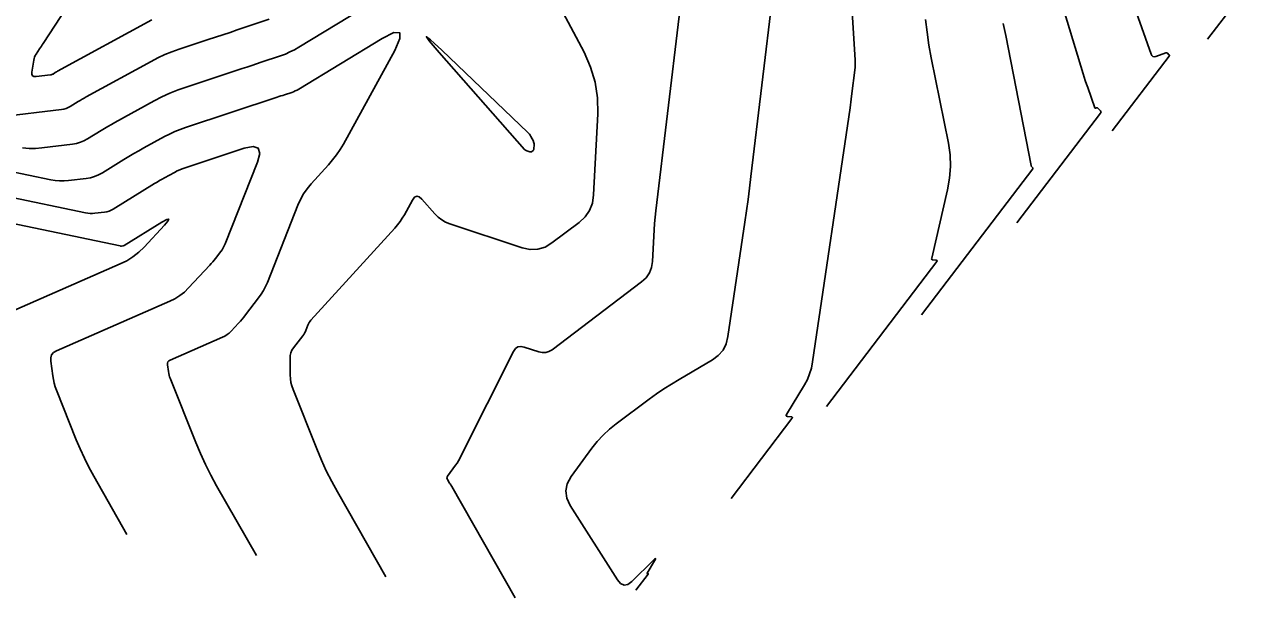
# Model space of a CAD drawing. Extents: x 1354696 to 1366163, y 660729 to 670380.
# Drawn here: x 1360076.9 to 1360201.3, y 663854 to 663912.8 of the extents above; entities that cross this region are included whole.
import ezdxf

# ---------------------------------------------------------------- set-up
doc = ezdxf.new("R2010")
doc.units = 0
doc.layers.add('R_Contours', color=7, linetype='Continuous')

msp = doc.modelspace()

# ---------------------------------------------------------------- linework, layer by layer
at = {"layer": 'R_Contours'}
for points in [[(1360149.35, 663864.15), (1360155.59, 663872.33), (1360155.63, 663872.4), (1360155.63, 663872.45), (1360155.59, 663872.49), (1360155.51, 663872.51), (1360155.12, 663872.54), (1360155.04, 663872.56), (1360155, 663872.6), (1360154.99, 663872.65), (1360155.02, 663872.73), (1360156.87, 663875.8), (1360157.17, 663876.35), (1360157.4, 663876.92), (1360157.58, 663877.51), (1360157.7, 663878.13), (1360161.54, 663904.19), (1360161.58, 663904.48), (1360161.62, 663904.78), (1360161.66, 663905.08), (1360161.69, 663905.37), (1360162.05, 663908.31), (1360162.07, 663908.5), (1360162.08, 663908.7), (1360162.08, 663908.89), (1360162.07, 663909.08), (1360160.8, 663929.39)], [(1360187.63, 663923.21), (1360192.39, 663909.7), (1360192.47, 663909.54), (1360192.58, 663909.45), (1360192.72, 663909.42), (1360192.89, 663909.46), (1360193.89, 663909.82), (1360193.94, 663909.83), (1360193.99, 663909.83), (1360194.03, 663909.81), (1360194.07, 663909.78), (1360194.23, 663909.63), (1360194.27, 663909.59), (1360194.28, 663909.55), (1360194.27, 663909.51), (1360194.25, 663909.47), (1360188.41, 663901.82)], [(1360113.95, 663856.12), (1360109, 663864.81), (1360108.41, 663865.88), (1360107.86, 663866.97), (1360107.35, 663868.08), (1360106.88, 663869.21), (1360104.46, 663875.31), (1360104.33, 663875.67), (1360104.24, 663876.04), (1360104.19, 663876.41), (1360104.16, 663876.8), (1360104.14, 663878.48), (1360104.16, 663878.78), (1360104.23, 663879.07), (1360104.34, 663879.34), (1360104.51, 663879.59), (1360105.45, 663880.82), (1360105.54, 663880.94), (1360105.62, 663881.07), (1360105.69, 663881.2), (1360105.75, 663881.34), (1360105.98, 663881.91), (1360106.04, 663882.05), (1360106.11, 663882.18), (1360106.2, 663882.3), (1360106.29, 663882.42), (1360114.89, 663891.86), (1360115.16, 663892.18), (1360115.42, 663892.52), (1360115.65, 663892.87), (1360115.87, 663893.23), (1360116.68, 663894.72), (1360116.9, 663895.01), (1360117.13, 663895.12), (1360117.38, 663895.06), (1360117.65, 663894.83), (1360118.99, 663893.31), (1360119.32, 663892.98), (1360119.69, 663892.7), (1360120.09, 663892.47), (1360120.53, 663892.29), (1360127.94, 663889.83), (1360128.75, 663889.65), (1360129.53, 663889.68), (1360130.28, 663889.91), (1360130.99, 663890.33), (1360133.78, 663892.44), (1360134.39, 663893.02), (1360134.85, 663893.67), (1360135.14, 663894.42), (1360135.26, 663895.25), (1360135.68, 663903.56), (1360135.66, 663905.21), (1360135.41, 663906.81), (1360134.95, 663908.37), (1360134.28, 663909.88), (1360127.53, 663922.6)], [(1360089.96, 663913.21), (1360080.3, 663907.93), (1360080.24, 663907.89), (1360080.18, 663907.86), (1360080.13, 663907.83), (1360080.07, 663907.79), (1360079.85, 663907.65), (1360079.79, 663907.62), (1360079.73, 663907.6), (1360079.67, 663907.58), (1360079.6, 663907.57), (1360078.11, 663907.39), (1360077.88, 663907.39), (1360077.74, 663907.47), (1360077.67, 663907.62), (1360077.67, 663907.84), (1360077.88, 663909.08), (1360077.91, 663909.24), (1360077.96, 663909.39), (1360078.03, 663909.54), (1360078.11, 663909.68), (1360078.48, 663910.23), (1360078.57, 663910.36), (1360078.66, 663910.5), (1360078.75, 663910.64), (1360078.84, 663910.78), (1360084.85, 663919.99)], [(1360182.14, 663918.5), (1360185.43, 663907.68), (1360185.54, 663907.32), (1360185.65, 663906.97), (1360185.77, 663906.61), (1360185.9, 663906.26), (1360186.62, 663904.19), (1360186.64, 663904.16), (1360186.65, 663904.15), (1360186.67, 663904.15), (1360186.69, 663904.15), (1360186.8, 663904.19), (1360186.82, 663904.2), (1360186.84, 663904.19), (1360186.87, 663904.19), (1360186.89, 663904.17), (1360187.2, 663903.88), (1360187.25, 663903.82), (1360187.27, 663903.76), (1360187.26, 663903.7), (1360187.22, 663903.64), (1360178.65, 663892.4)], [(1360139.59, 663854.74), (1360140.85, 663856.39), (1360140.86, 663856.41), (1360140.86, 663856.42), (1360140.85, 663856.43), (1360140.84, 663856.43), (1360140.76, 663856.44), (1360140.74, 663856.44), (1360140.73, 663856.45), (1360140.73, 663856.46), (1360140.74, 663856.47), (1360141.5, 663857.74), (1360141.59, 663857.91), (1360141.61, 663857.98), (1360141.54, 663857.95), (1360141.4, 663857.82), (1360139.19, 663855.63), (1360138.77, 663855.33), (1360138.38, 663855.25), (1360138.02, 663855.41), (1360137.69, 663855.8), (1360132.86, 663863.42), (1360132.51, 663864.17), (1360132.41, 663864.91), (1360132.56, 663865.65), (1360132.96, 663866.38), (1360135.07, 663869.28), (1360135.62, 663869.98), (1360136.22, 663870.63), (1360136.87, 663871.24), (1360137.57, 663871.79), (1360140.94, 663874.31), (1360141.69, 663874.85), (1360142.46, 663875.37), (1360143.23, 663875.87), (1360144.02, 663876.34), (1360147.43, 663878.34), (1360148.04, 663878.8), (1360148.52, 663879.34), (1360148.85, 663879.99), (1360149.03, 663880.73), (1360150.76, 663892.45), (1360150.93, 663893.62), (1360151.09, 663894.79), (1360151.24, 663895.96), (1360151.38, 663897.13), (1360153.63, 663915.9)], [(1360111.52, 663914.33), (1360105.04, 663910.39), (1360104.59, 663910.14), (1360104.13, 663909.91), (1360103.66, 663909.7), (1360103.17, 663909.52), (1360101.2, 663908.86), (1360100.71, 663908.7), (1360100.22, 663908.54), (1360099.73, 663908.37), (1360099.24, 663908.21), (1360093.5, 663906.32), (1360092.66, 663906.02), (1360091.83, 663905.68), (1360091.01, 663905.3), (1360090.21, 663904.89), (1360086.19, 663902.69), (1360085.83, 663902.49), (1360085.48, 663902.28), (1360085.12, 663902.08), (1360084.77, 663901.86), (1360083.37, 663901), (1360083.02, 663900.8), (1360082.65, 663900.65), (1360082.26, 663900.54), (1360081.86, 663900.47), (1360078.71, 663900.09), (1360078.04, 663900.03), (1360077.39, 663900.03), (1360076.73, 663900.09)], [(1360198.18, 663911.23), (1360201.28, 663915.29)], [(1360074.47, 663903.26), (1360080.73, 663904.02), (1360080.96, 663904.06), (1360081.19, 663904.12), (1360081.4, 663904.21), (1360081.61, 663904.33), (1360082.42, 663904.83), (1360082.63, 663904.95), (1360082.83, 663905.07), (1360083.04, 663905.19), (1360083.25, 663905.31), (1360089.9, 663908.95), (1360090.6, 663909.31), (1360091.31, 663909.64), (1360092.03, 663909.93), (1360092.77, 663910.2), (1360095.75, 663911.18), (1360096.5, 663911.43), (1360097.24, 663911.67), (1360097.99, 663911.92), (1360098.73, 663912.17), (1360102.02, 663913.28)], [(1360144.03, 663913.57), (1360141.64, 663893.61), (1360141.56, 663892.97), (1360141.5, 663892.32), (1360141.45, 663891.67), (1360141.42, 663891.02), (1360141.29, 663888.43), (1360141.19, 663887.81), (1360140.98, 663887.26), (1360140.64, 663886.77), (1360140.18, 663886.35), (1360131, 663879.39), (1360130.68, 663879.2), (1360130.35, 663879.1), (1360130, 663879.09), (1360129.64, 663879.17), (1360128.15, 663879.66), (1360127.8, 663879.73), (1360127.5, 663879.67), (1360127.25, 663879.5), (1360127.05, 663879.21), (1360121.66, 663868.46), (1360121.53, 663868.23), (1360121.4, 663868), (1360121.26, 663867.77), (1360121.1, 663867.55), (1360120.28, 663866.43), (1360120.23, 663866.34), (1360120.22, 663866.25), (1360120.23, 663866.16), (1360120.27, 663866.08), (1360120.5, 663865.72), (1360120.55, 663865.63), (1360120.61, 663865.54), (1360120.66, 663865.45), (1360120.71, 663865.36), (1360127.22, 663853.96)], [(1360169.27, 663913.25), (1360169.43, 663911.93), (1360169.62, 663910.61), (1360169.86, 663909.3), (1360171.62, 663900.57), (1360171.79, 663899.36), (1360171.84, 663898.17), (1360171.75, 663896.97), (1360171.54, 663895.77), (1360169.91, 663888.78), (1360169.9, 663888.7), (1360169.92, 663888.65), (1360169.97, 663888.61), (1360170.04, 663888.6), (1360170.38, 663888.57), (1360170.44, 663888.55), (1360170.48, 663888.52), (1360170.48, 663888.48), (1360170.44, 663888.42), (1360159.12, 663873.57)], [(1360100.69, 663858.29), (1360096.61, 663865.44), (1360096.02, 663866.52), (1360095.47, 663867.62), (1360094.95, 663868.74), (1360094.47, 663869.89), (1360091.86, 663876.46), (1360091.8, 663876.62), (1360091.75, 663876.79), (1360091.71, 663876.96), (1360091.69, 663877.14), (1360091.59, 663877.84), (1360091.59, 663878), (1360091.63, 663878.13), (1360091.73, 663878.24), (1360091.86, 663878.33), (1360097.21, 663880.66), (1360097.46, 663880.79), (1360097.69, 663880.93), (1360097.9, 663881.1), (1360098.1, 663881.29), (1360098.86, 663882.11), (1360099.05, 663882.31), (1360099.23, 663882.52), (1360099.41, 663882.74), (1360099.58, 663882.96), (1360100.92, 663884.7), (1360101.19, 663885.08), (1360101.43, 663885.47), (1360101.64, 663885.87), (1360101.82, 663886.29), (1360104.94, 663894.19), (1360105.21, 663894.79), (1360105.52, 663895.36), (1360105.89, 663895.89), (1360106.31, 663896.39), (1360108.09, 663898.34), (1360108.51, 663898.84), (1360108.91, 663899.36), (1360109.27, 663899.91), (1360109.61, 663900.47), (1360114.87, 663910.06), (1360115.41, 663911.28), (1360115.38, 663911.89), (1360114.77, 663911.9), (1360113.57, 663911.3), (1360105.03, 663906.1), (1360104.86, 663906), (1360104.68, 663905.92), (1360104.5, 663905.84), (1360104.32, 663905.77), (1360103.57, 663905.52), (1360103.39, 663905.46), (1360103.2, 663905.4), (1360103.01, 663905.33), (1360102.83, 663905.27), (1360093.44, 663902.18), (1360092.88, 663901.98), (1360092.33, 663901.75), (1360091.79, 663901.5), (1360091.26, 663901.23), (1360089.14, 663900.07), (1360088.63, 663899.79), (1360088.12, 663899.5), (1360087.62, 663899.2), (1360087.12, 663898.9), (1360084.92, 663897.53), (1360084.52, 663897.32), (1360084.11, 663897.15), (1360083.68, 663897.02), (1360083.24, 663896.95), (1360081.43, 663896.73), (1360080.98, 663896.69), (1360080.53, 663896.69), (1360080.08, 663896.73), (1360079.63, 663896.81), (1360063.56, 663900.16)], [(1360168.88, 663882.98), (1360180.28, 663897.92), (1360180.29, 663897.95), (1360180.3, 663897.98), (1360180.29, 663898.01), (1360180.27, 663898.03), (1360180.16, 663898.13), (1360180.14, 663898.16), (1360180.12, 663898.19), (1360180.1, 663898.22), (1360180.09, 663898.26), (1360177.5, 663911.59), (1360177.37, 663912.21), (1360177.23, 663912.84)], [(1360058.66, 663898.54), (1360083.18, 663893.41), (1360083.43, 663893.37), (1360083.67, 663893.35), (1360083.91, 663893.35), (1360084.15, 663893.37), (1360085.13, 663893.49), (1360085.37, 663893.53), (1360085.6, 663893.6), (1360085.82, 663893.69), (1360086.03, 663893.8), (1360090.26, 663896.42), (1360090.51, 663896.57), (1360090.76, 663896.72), (1360091.02, 663896.86), (1360091.27, 663897.01), (1360092.3, 663897.57), (1360092.56, 663897.71), (1360092.83, 663897.83), (1360093.1, 663897.94), (1360093.38, 663898.04), (1360099.44, 663900.04), (1360100.35, 663900.22), (1360100.88, 663900.04), (1360101.03, 663899.5), (1360100.8, 663898.6), (1360097.49, 663890.23), (1360097.4, 663890.02), (1360097.3, 663889.83), (1360097.18, 663889.63), (1360097.05, 663889.45), (1360096.5, 663888.73), (1360096.36, 663888.56), (1360096.22, 663888.38), (1360096.07, 663888.21), (1360095.92, 663888.05), (1360093.75, 663885.72), (1360093.32, 663885.3), (1360092.86, 663884.94), (1360092.35, 663884.62), (1360091.82, 663884.35), (1360080.22, 663879.28), (1360079.91, 663879.1), (1360079.71, 663878.86), (1360079.62, 663878.57), (1360079.62, 663878.22), (1360079.83, 663876.7), (1360079.89, 663876.32), (1360079.98, 663875.95), (1360080.08, 663875.58), (1360080.21, 663875.23), (1360082.23, 663870.16), (1360082.62, 663869.21), (1360083.06, 663868.27), (1360083.52, 663867.34), (1360084.02, 663866.44), (1360087.43, 663860.45)], [(1360053.76, 663896.91), (1360086.74, 663890.02), (1360086.77, 663890.01), (1360086.81, 663890.01), (1360086.84, 663890.01), (1360086.88, 663890.01), (1360087.02, 663890.03), (1360087.05, 663890.03), (1360087.08, 663890.04), (1360087.12, 663890.06), (1360087.15, 663890.07), (1360091, 663892.46), (1360091.5, 663892.74), (1360091.71, 663892.78), (1360091.63, 663892.58), (1360091.26, 663892.14), (1360089.18, 663889.91), (1360088.63, 663889.38), (1360088.04, 663888.92), (1360087.41, 663888.51), (1360086.73, 663888.18), (1360068.57, 663880.24)]]:
    msp.add_lwpolyline(points, dxfattribs=at)
msp.add_lwpolyline([(1360128.61, 663901.56), (1360128.69, 663901.47), (1360128.75, 663901.37), (1360128.82, 663901.26), (1360129.08, 663900.77), (1360129.11, 663900.69), (1360129.14, 663900.6), (1360129.15, 663900.51), (1360129.15, 663900.42), (1360129.13, 663899.96), (1360129.12, 663899.92), (1360129.11, 663899.88), (1360129.08, 663899.84), (1360129.05, 663899.81), (1360128.9, 663899.69), (1360128.86, 663899.67), (1360128.82, 663899.66), (1360128.77, 663899.66), (1360128.73, 663899.66), (1360128.41, 663899.77), (1360128.34, 663899.8), (1360128.28, 663899.83), (1360128.22, 663899.88), (1360128.17, 663899.93), (1360119.43, 663909.85), (1360118.41, 663911.04), (1360118.12, 663911.47), (1360118.54, 663911.16), (1360119.69, 663910.1), (1360128.52, 663901.65)], close=True, dxfattribs=at)

doc.saveas('drawing.dxf')
